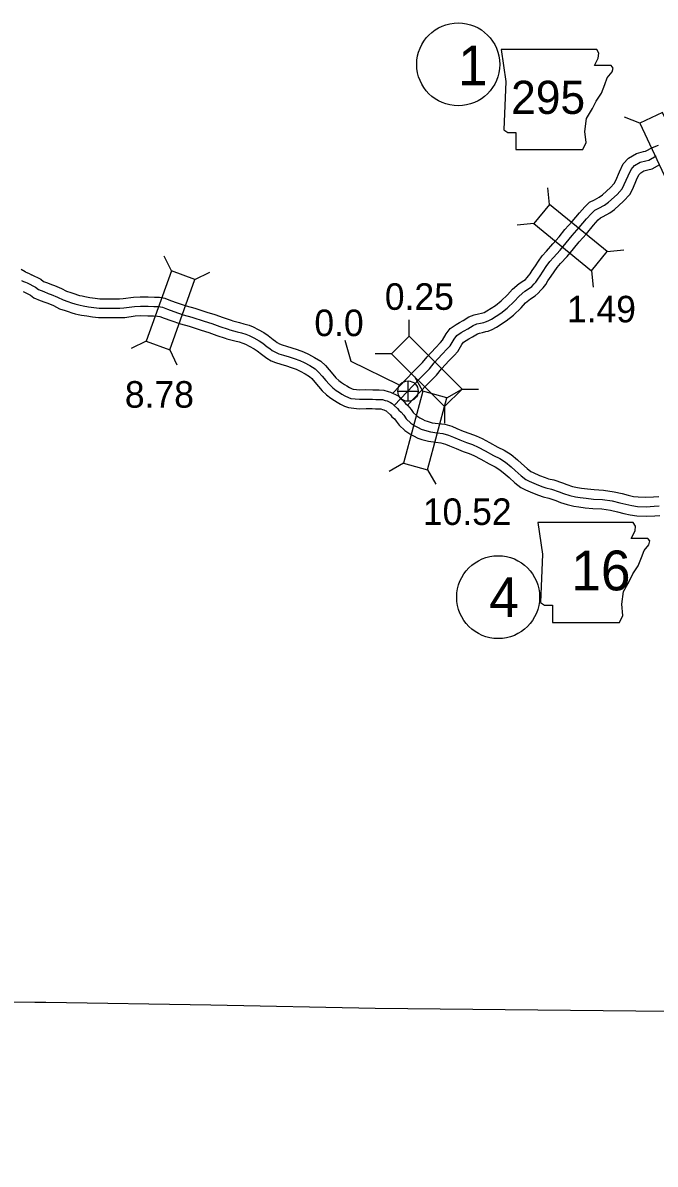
# Model space of a CAD drawing. Extents: x 31699 to 244310, y -8841 to 11474.
# Drawn here: x 135222 to 135893, y -6130 to -4919 of the extents above; entities that cross this region are included whole.
import ezdxf

# ---------------------------------------------------------------- set-up
doc = ezdxf.new("R2010")
doc.units = 0
for name, color, linetype in [('B_Logo', 7, 'Continuous'), ('G-ANNO-TEXT', 7, 'Continuous'), ('Level 21', 7, 'Continuous'), ('Level 55', 7, 'Continuous'), ('R_Border Notes', 7, 'Continuous'), ('R_Logo', 7, 'Continuous'), ('R_XS_EARTHWORK_STAGE1', 7, 'Continuous'), ('R_XS_EARTHWORK_STAGE2', 7, 'Continuous'), ('S_WALL', 7, 'Continuous'), ('S_WALL_ANNOT', 7, 'Continuous')]:
    doc.layers.add(name, color=color, linetype=linetype)

msp = doc.modelspace()

# ---------------------------------------------------------------- linework, layer by layer
at = {"layer": 'B_Logo'}
for points in [[(135615.8, -5325.2), (135643.1, -5296.7), (135653.3, -5286.4), (135658.4, -5280), (135666.9, -5270.9), (135672.3, -5265.2), (135675.3, -5262.1), (135679.5, -5254.9), (135682.5, -5250.9), (135687, -5247.8), (135690.1, -5246), (135694, -5243.8), (135699.8, -5240.3), (135703.5, -5238.7), (135707.5, -5238), (135710.9, -5237.1), (135712.9, -5236.7), (135715.7, -5235.6), (135719.3, -5233.6), (135729.1, -5227.3), (135735.9, -5222), (135743.4, -5214.8), (135748.5, -5209.2), (135754.7, -5204), (135759.5, -5200.8), (135761.9, -5198.9), (135764.4, -5196.3), (135766.2, -5194.3), (135768.5, -5191.3), (135770.8, -5187.6), (135774.2, -5182.7), (135777.2, -5177.9), (135781, -5172.7), (135784.9, -5168.2), (135791.9, -5160.5), (135798.6, -5152.6), (135804.7, -5145.1), (135812.4, -5136.5), (135820, -5127.4), (135825.2, -5121.5), (135829, -5118), (135833.2, -5116), (135839.1, -5112.6), (135843.2, -5109.5), (135852.4, -5101.3), (135857.7, -5095.6), (135860.1, -5091), (135864.1, -5081.6), (135867.4, -5074.8), (135871.1, -5070.8), (135877, -5067.2), (135882.8, -5065.6), (135886.1, -5064.9), (135893.9, -5060.6)], [(135220.4, -5192.7), (135222.6, -5193.6), (135224.5, -5194.3), (135226.4, -5195.3)], [(135226.4, -5195.3), (135235.4, -5199.6), (135238.6, -5202.2), (135244.1, -5204.5), (135248.7, -5206.3), (135251.9, -5207.5), (135258.5, -5210.2), (135264.6, -5213.3), (135269.7, -5214.9), (135273.6, -5216.3), (135276.9, -5217.5), (135279.7, -5218.3), (135282.6, -5218.9), (135285.8, -5219.6), (135291.4, -5220.5), (135297.1, -5221.3), (135302.9, -5222.1), (135308.9, -5222.1), (135315.8, -5222.1), (135324.8, -5222.1), (135329.1, -5221.8), (135340.2, -5220.3), (135346.7, -5219.9), (135354.7, -5220), (135361, -5220.2), (135365.7, -5220.4), (135369.9, -5221.1), (135375.3, -5223.2), (135382.2, -5225.7), (135392.1, -5229), (135401.3, -5231.7), (135414.2, -5235.8), (135422.3, -5238.3), (135431, -5241.5), (135439.8, -5244.3), (135441.5, -5244.9), (135449.3, -5247.1), (135453.8, -5248.2), (135458.6, -5249.6), (135462.2, -5251.1), (135466.9, -5253.4), (135472.5, -5256.6), (135476.4, -5259), (135481.3, -5263), (135483.9, -5264.9), (135486.4, -5266.8), (135489.9, -5268.8), (135493.5, -5270.3), (135498.5, -5272), (135504.4, -5273.7), (135509.8, -5275.3), (135515.8, -5277.7), (135520.5, -5279.8), (135526.5, -5283), (135531.9, -5286.4), (135535.7, -5289.8), (135539.4, -5294.1), (135543.3, -5298.7), (135546.8, -5302.7), (135550.7, -5306.5), (135554.4, -5309.3), (135558, -5311.5), (135560.5, -5313.1), (135563.7, -5314.9), (135567.3, -5316.7), (135569.9, -5317.7), (135579.1, -5318.7), (135586.1, -5318.4), (135592.9, -5318.6), (135596.4, -5318.8), (135599.8, -5318.8), (135603.4, -5319), (135606.5, -5319.9), (135608.6, -5320.5), (135610.6, -5321.4), (135612, -5322.2), (135613.9, -5323.2), (135615.8, -5325.2)], [(135615.8, -5325.2), (135619.3, -5328.4), (135620.7, -5330.1), (135623.2, -5332.3), (135626, -5335.6), (135628.7, -5339.3), (135633.7, -5344), (135638, -5346.9), (135641.2, -5348.7), (135644.7, -5350.5), (135648.1, -5351.6), (135654.4, -5353.3), (135661.4, -5354.3), (135667.5, -5355), (135673.6, -5356.8), (135678.7, -5358.9), (135685.5, -5361.7), (135692.8, -5364.5), (135699.2, -5366.8), (135705, -5369.4), (135712.5, -5373.4), (135721.3, -5378.2), (135727.9, -5381.6), (135734, -5385.4), (135740.2, -5390.5), (135744.4, -5394.3), (135750.6, -5399.8), (135755.7, -5403.9), (135759.2, -5405.6), (135766.5, -5408.6), (135772.7, -5411.1), (135776.9, -5412.6), (135782.8, -5414), (135791.1, -5416.7), (135795.7, -5418.6), (135802.3, -5420.7), (135808.5, -5422.2), (135813.3, -5422.8), (135819.8, -5423.7), (135827.4, -5424.5), (135837.1, -5424.9), (135847.4, -5426.5), (135855.3, -5428.5), (135861.9, -5430.1), (135868.2, -5431.5), (135874.1, -5432.3), (135883.2, -5432.6), (135891.8, -5432.2), (135897.3, -5431.8)]]:
    msp.add_lwpolyline(points, dxfattribs=at)
at = {"layer": 'G-ANNO-TEXT'}
for points in [[(135729.3, -4947.7), (135734.4, -4981.5), (135732.2, -5032.8), (135736.7, -5035.7), (135745.1, -5035.7), (135745.1, -5053.7), (135816.2, -5053.7), (135819.6, -5046.4), (135818.4, -5034.5), (135820.1, -5021), (135826.3, -5010.3), (135830.3, -5002.4), (135835.9, -4993.9), (135839.3, -4984.9), (135842.1, -4977.6), (135847.2, -4971.4), (135848.3, -4967.4), (135846.1, -4964.6), (135828.6, -4964.6), (135832.5, -4956.7), (135833.1, -4951.6), (135830.8, -4947.7)], [(135768.3, -5449.3), (135773.3, -5483.1), (135771.1, -5534.4), (135775.6, -5537.2), (135784.1, -5537.2), (135784.1, -5555.3), (135855.1, -5555.3), (135858.5, -5547.9), (135857.4, -5536.1), (135859.1, -5522.6), (135865.3, -5511.9), (135869.2, -5504), (135874.9, -5495.5), (135878.2, -5486.5), (135881.1, -5479.1), (135886.1, -5472.9), (135887.3, -5469), (135885, -5466.2), (135867.5, -5466.2), (135871.5, -5458.3), (135872, -5453.2), (135869.7, -5449.3)]]:
    msp.add_lwpolyline(points, close=True, dxfattribs=at)
at = {"layer": 'Level 21'}
for p, q in [((135630.6, -5320.9), (135630.6, -5299.2)), ((135619.8, -5310), (135641.4, -5310))]:
    msp.add_line(p, q, dxfattribs=at)
msp.add_circle((135630.6, -5310), 10.8, dxfattribs=at)
at = {"layer": 'Level 55'}
for points in [[(135614.4, -5312.2), (135635.9, -5289.7), (135645.8, -5279.8), (135650.8, -5273.5), (135659.6, -5264), (135665.1, -5258.3), (135667.3, -5256), (135671.1, -5249.4), (135675.4, -5243.6), (135681.6, -5239.3), (135685.2, -5237.3), (135689, -5235.1), (135695.3, -5231.4), (135700.7, -5229.1), (135705.3, -5228.2), (135708.6, -5227.4), (135710.1, -5227.1), (135711.4, -5226.6), (135714.1, -5225), (135723.4, -5219.1), (135729.4, -5214.4), (135736.2, -5207.8), (135741.6, -5201.9), (135748.7, -5196), (135753.6, -5192.8), (135755.1, -5191.5), (135757.1, -5189.4), (135758.5, -5187.9), (135760.3, -5185.5), (135762.5, -5182), (135765.9, -5177.2), (135768.9, -5172.3), (135773.1, -5166.5), (135777.4, -5161.5), (135784.4, -5153.9), (135790.9, -5146.2), (135797.1, -5138.6), (135804.8, -5130), (135812.5, -5120.9), (135818.1, -5114.5), (135823.3, -5109.6), (135828.5, -5107.1), (135833.6, -5104.2), (135836.9, -5101.7), (135845.4, -5094.1), (135849.4, -5089.7), (135851, -5086.7), (135855, -5077.5), (135859, -5069.1), (135864.7, -5062.9), (135873, -5057.9), (135880.4, -5055.9), (135882.6, -5055.4), (135889.9, -5051.5), (135896.5, -5049.1)], [(135630.3, -5324.5), (135650.3, -5303.7), (135660.8, -5293.1), (135666, -5286.5), (135674.1, -5277.7), (135679.5, -5272.1), (135683.4, -5268.1), (135687.8, -5260.4), (135689.6, -5258.1), (135692.3, -5256.2), (135695, -5254.7), (135699, -5252.4), (135704.4, -5249.3), (135706.4, -5248.4), (135709.7, -5247.8), (135713.3, -5246.8), (135715.7, -5246.3), (135719.9, -5244.7), (135724.4, -5242.1), (135734.9, -5235.4), (135742.5, -5229.6), (135750.6, -5221.7), (135755.4, -5216.4), (135760.7, -5212.1), (135765.5, -5208.8), (135768.7, -5206.2), (135771.7, -5203.1), (135773.9, -5200.6), (135776.7, -5197), (135779.1, -5193.2), (135782.6, -5188.2), (135785.6, -5183.4), (135788.9, -5178.9), (135792.3, -5174.8), (135799.4, -5167.1), (135806.3, -5159), (135812.3, -5151.6), (135819.9, -5143.1), (135827.6, -5133.9), (135832.4, -5128.5), (135834.7, -5126.3), (135837.8, -5124.8), (135844.6, -5120.9), (135849.6, -5117.2), (135859.4, -5108.4), (135865.9, -5101.4), (135869.1, -5095.3), (135873.2, -5085.8), (135875.7, -5080.5), (135877.5, -5078.6), (135881, -5076.5), (135885.2, -5075.3), (135889.6, -5074.3), (135898, -5069.8)]]:
    msp.add_lwpolyline(points, dxfattribs=at)
at = {"layer": 'R_Border Notes'}
for centre in [(135683.9, -4963.4), (135726.3, -5528.6)]:
    msp.add_circle(centre, 44, dxfattribs=at)
at = {"layer": 'R_Logo'}
for points in [[(135234.7, -5958.7), (135071.6, -5957.1), (134884.2, -5954.6), (134884, -6130)], [(135961.2, -5969), (135941.8, -5968.3), (135768.3, -5966.7), (135595.6, -5964.8), (135421.4, -5961.4), (135246.2, -5958.4), (135234.7, -5958.7)]]:
    msp.add_lwpolyline(points, dxfattribs=at)
at = {"layer": 'R_XS_EARTHWORK_STAGE1'}
for p, q in [((135876.7, -5025.7), (135860.2, -5019.6)), ((135780.7, -5111.9), (135778.9, -5094.3)), ((135764, -5132.3), (135746.5, -5134.1)), ((135379.5, -5182.6), (135371.9, -5166.7)), ((135842.1, -5161.9), (135859.6, -5160.1)), ((135404.3, -5191.5), (135420.2, -5183.9)), ((135825.4, -5182.4), (135827.2, -5199.9)), ((135631.8, -5251.9), (135631.8, -5234.3)), ((135352.8, -5257.2), (135336.9, -5264.8)), ((135377.7, -5266.1), (135385.3, -5282)), ((135613.2, -5270.6), (135595.6, -5270.6)), ((135646.4, -5310.1), (135637.7, -5294.9)), ((135671.9, -5317), (135687.2, -5308.3)), ((135687.9, -5307.8), (135705.5, -5307.8)), ((135669.3, -5326.5), (135669.3, -5344.1)), ((135625.8, -5386.6), (135610.5, -5395.4)), ((135651.3, -5393.5), (135660.1, -5408.7))]:
    msp.add_line(p, q, dxfattribs=at)
for points in [[(135934.1, -5086.3), (135900.6, -5014.5), (135876.7, -5025.7), (135910.2, -5097.4)], [(135842.1, -5161.9), (135780.7, -5111.9), (135764, -5132.3), (135825.4, -5182.4)], [(135379.5, -5182.6), (135352.8, -5257.2), (135377.7, -5266.1), (135404.3, -5191.5)], [(135687.9, -5307.8), (135631.8, -5251.9), (135613.2, -5270.6), (135669.3, -5326.5)], [(135646.4, -5310.1), (135625.8, -5386.6), (135651.3, -5393.5), (135671.9, -5317)]]:
    msp.add_lwpolyline(points, close=True, dxfattribs=at)
at = {"layer": 'R_XS_EARTHWORK_STAGE2'}
for points in [[(135220.2, -5180.6), (135224.4, -5183.3), (135225.2, -5183.9), (135226.1, -5184.2), (135228.6, -5185.1), (135231.1, -5186.5)], [(135230.7, -5186.2), (135240.8, -5191.1), (135243.8, -5193.6), (135247.9, -5195.2), (135252.2, -5197), (135255.5, -5198.1), (135262.7, -5201.1), (135268.3, -5204), (135272.9, -5205.4), (135277.1, -5206.9), (135280, -5208), (135282, -5208.5), (135284.7, -5209.1), (135287.7, -5209.8), (135292.9, -5210.6), (135298.6, -5211.4), (135303.5, -5212.1), (135308.8, -5212.1), (135315.8, -5212.1), (135324.5, -5212.1), (135328.2, -5211.9), (135339.2, -5210.4), (135346.4, -5209.9), (135354.9, -5210), (135361.4, -5210.2), (135366.7, -5210.4), (135372.5, -5211.4), (135378.7, -5213.8), (135385.5, -5216.2), (135395.1, -5219.4), (135404.3, -5222.1), (135417.2, -5226.2), (135425.6, -5228.8), (135434.3, -5232.1), (135443, -5234.8), (135444.6, -5235.4), (135451.8, -5237.4), (135456.3, -5238.5), (135462, -5240.1), (135466.4, -5242), (135471.6, -5244.6), (135477.7, -5248), (135482.2, -5250.9), (135487.4, -5255.1), (135489.9, -5256.9), (135491.9, -5258.4), (135494.3, -5259.8), (135497, -5260.9), (135501.5, -5262.4), (135507.2, -5264.1), (135513.1, -5265.9), (135519.7, -5268.5), (135524.9, -5270.9), (135531.4, -5274.3), (135538, -5278.3), (135542.9, -5282.9), (135547, -5287.6), (135550.8, -5292.2), (135554, -5295.8), (135557.2, -5298.9), (135560.1, -5301), (135563.2, -5302.9), (135565.7, -5304.5), (135568.5, -5306.1), (135571.3, -5307.5), (135572.3, -5307.9), (135579.4, -5308.7), (135586, -5308.4), (135593.4, -5308.6), (135596.7, -5308.8), (135600, -5308.8), (135605.1, -5309.1), (135609.4, -5310.3), (135612.1, -5311.2), (135614.9, -5312.4), (135616.7, -5313.3), (135620, -5315.1), (135623, -5318.3)], [(135222.1, -5204.3), (135230.1, -5208.1), (135233.4, -5210.9), (135240.3, -5213.8), (135245.1, -5215.7), (135248.3, -5216.8), (135254.3, -5219.3), (135260.8, -5222.6), (135266.6, -5224.4), (135270.1, -5225.6), (135273.7, -5227.1), (135277.3, -5228), (135280.4, -5228.7), (135284, -5229.5), (135289.9, -5230.3), (135295.7, -5231.2), (135302.2, -5232.1), (135308.9, -5232.1), (135315.9, -5232.1), (135325.1, -5232.1), (135330.1, -5231.8), (135341.2, -5230.3), (135346.9, -5229.9), (135354.5, -5230), (135360.6, -5230.2), (135364.7, -5230.4), (135367.2, -5230.8), (135371.8, -5232.5), (135379, -5235.1), (135389.2, -5238.5), (135398.4, -5241.2), (135411.2, -5245.3), (135419.1, -5247.7), (135427.7, -5251), (135436.6, -5253.8), (135438.4, -5254.4), (135446.9, -5256.8), (135451.3, -5257.8), (135455.2, -5259), (135458, -5260.2), (135462.2, -5262.2), (135467.4, -5265.2), (135470.6, -5267.2), (135475.2, -5270.9), (135477.9, -5272.9), (135480.9, -5275.2), (135485.4, -5277.8), (135490, -5279.7), (135495.5, -5281.5), (135501.5, -5283.2), (135506.5, -5284.8), (135511.9, -5286.9), (135516.1, -5288.8), (135521.5, -5291.7), (135525.9, -5294.4), (135528.5, -5296.8), (135531.7, -5300.6), (135535.7, -5305.3), (135539.6, -5309.6), (135544.2, -5314.1), (135548.8, -5317.6), (135552.7, -5320), (135555.4, -5321.6), (135559, -5323.8), (135563.3, -5325.9), (135567.5, -5327.5), (135578.8, -5328.8), (135586.2, -5328.4), (135592.4, -5328.6), (135596.1, -5328.8), (135599.6, -5328.8), (135601.8, -5328.9), (135603.6, -5329.4), (135605.1, -5329.9), (135606.3, -5330.5), (135607.3, -5331), (135607.7, -5331.2), (135608.6, -5332.1)], [(135622.6, -5317.9), (135626.5, -5321.5), (135627.8, -5323.1), (135630.4, -5325.2), (135633.8, -5329.4), (135636.2, -5332.6), (135639.9, -5336.1), (135643.3, -5338.4), (135645.9, -5339.9), (135648.5, -5341.2), (135651, -5342), (135656.4, -5343.5), (135662.6, -5344.3), (135669.5, -5345.1), (135677, -5347.3), (135682.5, -5349.6), (135689.2, -5352.5), (135696.2, -5355.1), (135702.9, -5357.5), (135709.4, -5360.4), (135717.2, -5364.6), (135726, -5369.4), (135732.8, -5372.8), (135739.9, -5377.2), (135746.7, -5382.9), (135751.1, -5386.8), (135757.1, -5392.1), (135761.1, -5395.4), (135763.3, -5396.5), (135770.2, -5399.4), (135776.2, -5401.7), (135779.8, -5403), (135785.5, -5404.3), (135794.6, -5407.3), (135799.1, -5409.2), (135805.1, -5411.1), (135810.3, -5412.4), (135814.6, -5412.9), (135821, -5413.8), (135828.1, -5414.5), (135838.1, -5415), (135849.4, -5416.7), (135857.7, -5418.8), (135864.2, -5420.3), (135870, -5421.7), (135874.9, -5422.3), (135883.1, -5422.6), (135891.2, -5422.2), (135896.7, -5421.8)], [(135609, -5332.5), (135612, -5335.3), (135613.6, -5337.2), (135616.1, -5339.3), (135618.1, -5341.8), (135621.3, -5346), (135627.4, -5351.8), (135632.7, -5355.3), (135636.4, -5357.5), (135640.9, -5359.8), (135645.3, -5361.2), (135652.4, -5363.1), (135660.1, -5364.2), (135665.5, -5364.8), (135670.3, -5366.2), (135674.8, -5368.1), (135681.8, -5371), (135689.3, -5373.9), (135695.5, -5376.1), (135700.6, -5378.4), (135707.8, -5382.2), (135716.7, -5387), (135723, -5390.3), (135728.2, -5393.5), (135733.7, -5398), (135737.8, -5401.7), (135744.1, -5407.4), (135750.2, -5412.3), (135755.1, -5414.7), (135762.8, -5417.9), (135769.2, -5420.4), (135774.1, -5422.2), (135780.1, -5423.6), (135787.6, -5426.1), (135792.3, -5428), (135799.6, -5430.3), (135806.7, -5432.1), (135812, -5432.7), (135818.5, -5433.7), (135826.7, -5434.5), (135836.2, -5434.9), (135845.4, -5436.3), (135852.9, -5438.2), (135859.6, -5439.8), (135866.4, -5441.4), (135873.3, -5442.3), (135883.2, -5442.6), (135892.4, -5442.2), (135897.8, -5441.8)]]:
    msp.add_lwpolyline(points, dxfattribs=at)
at = {"layer": 'S_WALL_ANNOT'}
for p, q in [((135563.5, -5256), (135569.9, -5278.3)), ((135569.9, -5278.3), (135620.4, -5302.9))]:
    msp.add_line(p, q, dxfattribs=at)

# ---------------------------------------------------------------- texts
at = {"layer": 'G-ANNO-TEXT'}
for s, height, p in [('295', 35.2, (135740, -5016)), ('16', 42.24, (135803.9, -5521.4))]:
    msp.add_text(s, height=height, dxfattribs=at).set_placement(p)
at = {"layer": 'R_Border Notes'}
for s, p in [('1', (135683.7, -4985.7)), ('4', (135716.8, -5549.7))]:
    msp.add_text(s, height=42.2, dxfattribs=at).set_placement(p)
at = {"layer": 'S_WALL'}
for s, p in [('0.25', (135606, -5223.8)), ('1.49', (135799.2, -5237.1)), ('8.78', (135330.1, -5327.6)), ('10.52', (135646.3, -5452))]:
    msp.add_text(s, height=28.16, dxfattribs=at).set_placement(p)
at = {"layer": 'S_WALL_ANNOT'}
msp.add_text('0.0', height=28.16, dxfattribs=at).set_placement((135531.2, -5251.7))

doc.saveas('drawing.dxf')
